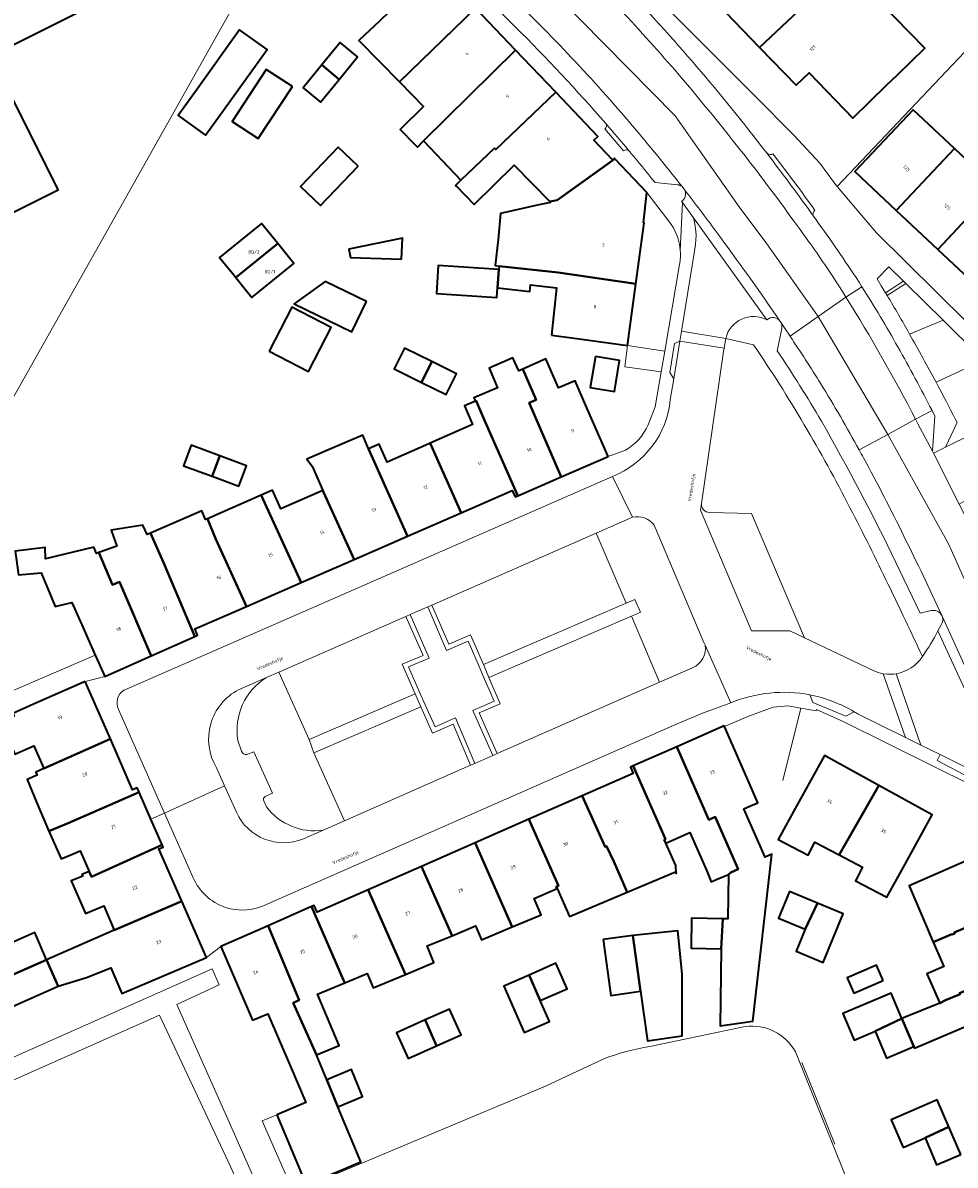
# Model space of a CAD drawing. Header units: metres. Extents: x 197700 to 204338, y 317132 to 325229.
# Tile 358 of 656: x 199654 to 199753, y 320078 to 320200. Entities that reach past the tile are written whole.
import ezdxf
from ezdxf.enums import TextEntityAlignment as Align

# ---------------------------------------------------------------- set-up
doc = ezdxf.new("R2010")
doc.units = ezdxf.units.M
for name, color, linetype, lineweight in [('B-WE-GR-BEPLANTING_CULTUUR_BODEMBEDEKKER-GV', 90, 'Continuous', 18), ('B-WE-GR-BEPLANTING_CULTUUR_HEESTERS-GV', 90, 'Continuous', 18), ('B-WE-GR-BEPLANTING_CULTUUR_VASTE PLANTENVAK-GV', 90, 'Continuous', 18), ('B-WE-IE-TERREINAFSCHEIDING_KUNSTMATIG_HEKWERK-G', 20, 'IE-TERREINAFSCHEIDING-KUNSTMATIG', 18), ('B-WE-IE-TERREINAFSCHEIDING_KUNSTMATIG_MUUR-G', 90, 'IE-TERREINAFSCHEIDING-KUNSTMATIG-DICHT', 18), ('B-WE-OG-BEBOUWING-GV', 7, 'Continuous', 35), ('B-WE-OG-BEBOUWING-T18', 10, 'Continuous', 18), ('B-WE-OG-TERREIN_CULTUURSCHEIDING-GV', 7, 'Continuous', 18), ('B-WE-OG-TERREIN_ERF-GV', 7, 'Continuous', 18), ('B-WE-OG-TOPOGRAFIE-T18', 10, 'Continuous', 18), ('B-WE-VH-VERHARDING_ASFALT-GV', 252, 'Continuous', 18), ('B-WE-VH-VERHARDING_BETONSTRAATSTEEN-GV', 252, 'Continuous', 18), ('B-WE-VH-VERHARDING_OPEN-GV', 252, 'Continuous', 18), ('B-WE-VH-VERHARDING_TEGEL-GV', 252, 'Continuous', 18)]:
    doc.layers.add(name, color=color, linetype=linetype, lineweight=lineweight)
doc.styles.add('NLCS-ISO-M200-T18', font='NLCS-ISO.ttf', dxfattribs={"height": 0.36})
doc.linetypes.add('IE-TERREINAFSCHEIDING-KUNSTMATIG', pattern='A,4,[82,NLCS.SHX,S=0.75,R=90,X=0,Y=0],4,-2', length=10)
doc.linetypes.add('IE-TERREINAFSCHEIDING-KUNSTMATIG-DICHT', pattern='A,8,-1,[82,NLCS.SHX,S=0.75,R=90,X=0,Y=0],-1', length=10)

msp = doc.modelspace()

# ---------------------------------------------------------------- linework, layer by layer
at = {"layer": 'B-WE-GR-BEPLANTING_CULTUUR_BODEMBEDEKKER-GV'}
msp.add_lwpolyline([(199745.846, 320171.019), (199747.759, 320172.251), (199746.2, 320173.79), (199744.954, 320172.498), (199745.401, 320171.76)], close=True, dxfattribs=at)
msp.add_lwpolyline([(199748.41, 320166.618), (199751.981, 320168.082), (199748.014, 320171.999), (199746.026, 320170.718)], dxfattribs=at)
msp.add_lwpolyline([(199746.026, 320170.718, -0.0052225), (199748.41, 320166.618)], format="xyb", dxfattribs=at)
at = {"layer": 'B-WE-GR-BEPLANTING_CULTUUR_HEESTERS-GV'}
for points in [[(199745.846, 320171.019), (199746.026, 320170.718), (199748.014, 320171.999), (199747.759, 320172.251)], [(199703.139, 320129.849), (199704.146, 320127.511), (199701.886, 320126.543), (199704.026, 320121.732), (199704.484, 320121.933), (199702.549, 320126.283), (199704.803, 320127.248), (199703.599, 320130.047), (199703.01, 320131.415), (199701.649, 320134.574), (199699.334, 320133.58), (199697.54, 320137.755), (199697.082, 320137.554), (199699.073, 320132.923), (199701.387, 320133.918), (199702.55, 320131.217)], [(199701.651, 320120.688), (199702.109, 320120.889), (199700.045, 320125.728), (199697.864, 320124.772), (199696.825, 320127.132), (199696.225, 320128.495), (199695.044, 320131.179), (199697.257, 320132.108), (199695.209, 320136.734), (199694.752, 320136.534), (199696.594, 320132.372), (199694.381, 320131.443), (199695.765, 320128.297), (199696.365, 320126.934), (199697.607, 320124.113), (199699.783, 320125.067)]]:
    msp.add_lwpolyline(points, close=True, dxfattribs=at)
for points in [[(199751.229, 320161.495), (199756.288, 320163.822), (199755.962, 320164.15), (199755.63, 320164.48), (199751.981, 320168.082), (199748.41, 320166.618)], [(199756.288, 320163.822), (199751.229, 320161.495)]]:
    msp.add_lwpolyline(points, dxfattribs=at)
for points in [[(199748.41, 320166.618, -0.0065109), (199751.229, 320161.495)], [(199751.229, 320161.495, -0.0051991), (199753.337, 320157.444)]]:
    msp.add_lwpolyline(points, format="xyb", dxfattribs=at)
at = {"layer": 'B-WE-GR-BEPLANTING_CULTUUR_VASTE PLANTENVAK-GV'}
for points in [[(199718.904, 320147.117), (199715.034, 320145.421), (199718.206, 320137.954), (199719.159, 320138.364), (199719.748, 320136.996), (199718.788, 320136.583), (199721.78, 320129.534), (199725.296, 320131.079)], [(199726.627, 320133.487), (199726.504, 320133.762), (199721.195, 320146.264)], [(199685.933, 320113.781), (199688.22, 320114.786), (199684.969, 320122.029), (199684.467, 320123.435), (199681.242, 320130.62), (199679.897, 320130.031)], [(199676.871, 320123.346), (199677.261, 320122.181)], [(199677.825, 320121.848), (199678.576, 320122.117), (199680.554, 320117.708), (199679.769, 320117.36)], [(199679.629, 320116.889), (199679.927, 320116.258)]]:
    msp.add_lwpolyline(points, dxfattribs=at)
for points in [[(199721.195, 320146.264, 0.2938187), (199718.904, 320147.117)], [(199725.296, 320131.079, 0.3462058), (199726.627, 320133.487)], [(199679.897, 320130.031, 0.30577), (199676.871, 320123.346)], [(199677.261, 320122.181, 0.3789273), (199677.825, 320121.848)], [(199679.769, 320117.36, 0.4165663), (199679.629, 320116.889)], [(199679.927, 320116.258, 0.2739351), (199685.933, 320113.781)]]:
    msp.add_lwpolyline(points, format="xyb", dxfattribs=at)
at = {"layer": 'B-WE-IE-TERREINAFSCHEIDING_KUNSTMATIG_HEKWERK-G'}
for points in [[(199677.781, 320204.069), (199663.442, 320178.48), (199649.154, 320153.23), (199643.101, 320143.1), (199631.93, 320122.278), (199623.362, 320107.523), (199618.278, 320105.028), (199604.407, 320102.311)], [(199760.67, 320203.45), (199745.896, 320187.794), (199740.692, 320182.321)], [(199740.434, 320080.347), (199736.925, 320089.034)]]:
    msp.add_lwpolyline(points, dxfattribs=at)
at = {"layer": 'B-WE-IE-TERREINAFSCHEIDING_KUNSTMATIG_MUUR-G'}
for points in [[(199734.903, 320119.064), (199736.815, 320126.763)], [(199671.819, 320097.995), (199647.57, 320087.23)]]:
    msp.add_lwpolyline(points, dxfattribs=at)
at = {"layer": 'B-WE-OG-BEBOUWING-GV'}
for points in [[(199632.228, 320198.775), (199629.637, 320197.482), (199636.648, 320183.409), (199634.161, 320182.17), (199634.027, 320182.439), (199625.077, 320177.979), (199622.622, 320176.77), (199628.448, 320165.077), (199630.875, 320166.344), (199639.825, 320170.804), (199638.933, 320172.594), (199657.729, 320181.96), (199652.823, 320191.805), (199648.348, 320189.575), (199646.118, 320194.05), (199667.599, 320204.754), (199662.93, 320214.124), (199642.834, 320204.11), (199641.318, 320207.15), (199637.337, 320205.166), (199638.872, 320202.085)], [(199741.328, 320205.517), (199737.603, 320209.323), (199737.565, 320209.283), (199728.808, 320200.887), (199732.432, 320197.136), (199741.261, 320205.456)], [(199745.969, 320193.107), (199747.122, 320194.221), (199750.018, 320197.058), (199745.297, 320201.879), (199747.627, 320204.161), (199743.979, 320207.886), (199741.442, 320205.401), (199741.328, 320205.517), (199741.261, 320205.456), (199732.432, 320197.136), (199736.324, 320193.108), (199737.697, 320194.435), (199742.351, 320189.615)], [(199694.081, 320193.472), (199702.169, 320201.33), (199697.964, 320205.74), (199691.971, 320199.961), (199689.76, 320197.876)], [(199702.169, 320201.33), (199694.081, 320193.472), (199696.652, 320190.852), (199694.153, 320188.4), (199695.746, 320186.776), (199695.987, 320186.533), (199696.642, 320187.179), (199706.447, 320196.845)], [(199672.515, 320192.701), (199670.502, 320189.894), (199673.426, 320187.797), (199675.436, 320190.601), (199679.97, 320196.906), (199677.048, 320199.007)], [(199685.816, 320195.29), (199687.648, 320193.732), (199689.614, 320196.136), (199687.753, 320197.659)], [(199710.725, 320192.359), (199706.447, 320196.845), (199696.642, 320187.179), (199700.62, 320182.999), (199704.212, 320186.418), (199704.343, 320186.284)], [(199682.666, 320192.971), (199679.886, 320194.786), (199676.264, 320189.239), (199679.044, 320187.424)], [(199685.816, 320195.29), (199683.803, 320192.83), (199685.664, 320191.306), (199687.648, 320193.732)], [(199700.62, 320182.999), (199700.04, 320182.447), (199700.102, 320182.385), (199702.042, 320180.407), (199706.3, 320184.584), (199710.097, 320180.714), (199710.88, 320180.888), (199717.015, 320185.284), (199716.966, 320185.336), (199716.784, 320185.163), (199714.794, 320187.264), (199715.208, 320187.659), (199710.725, 320192.359), (199704.343, 320186.284), (199704.212, 320186.418)], [(199746.995, 320179.772), (199753.192, 320186.365), (199748.79, 320190.502), (199742.594, 320183.909)], [(199689.667, 320184.486), (199687.541, 320186.52), (199683.545, 320182.343), (199685.671, 320180.31)], [(199746.995, 320179.772), (199751.402, 320175.631), (199757.598, 320182.224), (199753.192, 320186.365)], [(199719.262, 320171.95), (199720.141, 320178.442), (199720.078, 320178.451), (199720.427, 320181.68), (199717.015, 320185.284), (199710.88, 320180.888), (199710.097, 320180.714), (199710.168, 320180.642), (199708.904, 320180.388), (199704.836, 320179.438), (199704.585, 320176.669), (199704.282, 320173.9), (199704.699, 320173.854), (199710.99, 320173.167)], [(199755.808, 320171.49), (199762.005, 320178.083), (199757.598, 320182.224), (199751.402, 320175.631)], [(199676.632, 320172.651), (199681.105, 320176.254), (199679.392, 320178.381), (199674.92, 320174.778), (199676.425, 320172.909)], [(199694.306, 320174.577), (199694.385, 320176.831), (199688.674, 320175.646), (199688.857, 320174.767)], [(199676.632, 320172.651), (199678.346, 320170.525), (199682.818, 320174.128), (199681.105, 320176.254)], [(199704.658, 320173.481), (199698.207, 320173.907), (199698.011, 320170.928), (199704.462, 320170.503), (199704.529, 320171.524)], [(199710.26, 320166.5), (199712.43, 320166.206), (199718.375, 320165.401), (199719.262, 320171.95), (199710.99, 320173.167), (199704.699, 320173.854), (199704.658, 320173.481), (199704.529, 320171.524), (199707.97, 320171.147), (199708.048, 320171.856), (199710.813, 320171.554)], [(199690.55, 320170.091), (199686.159, 320172.216), (199682.872, 320169.817), (199688.986, 320166.859)], [(199680.211, 320164.793), (199684.371, 320162.645), (199686.788, 320167.328), (199682.628, 320169.476)], [(199696.434, 320161.452), (199697.513, 320163.681), (199694.606, 320165.116), (199693.509, 320162.896)], [(199702.165, 320159.473), (199702.246, 320159.509), (199703.21, 320157.255), (199706.679, 320149.391), (199711.295, 320151.405), (199707.876, 320159.283), (199708.637, 320159.621), (199707.221, 320162.892), (199706.777, 320162.698), (199706.165, 320164.096), (199703.638, 320162.989), (199704.525, 320160.891), (199702.01, 320159.827)], [(199714.942, 320164.226), (199714.39, 320160.914), (199716.973, 320160.483), (199717.525, 320163.796)], [(199696.434, 320161.452), (199699.047, 320160.161), (199700.144, 320162.381), (199697.513, 320163.681)], [(199716.29, 320153.585), (199713.9, 320159.063), (199712.774, 320161.645), (199711.016, 320160.875), (199709.664, 320163.962), (199707.221, 320162.892), (199708.637, 320159.621), (199707.876, 320159.283), (199711.295, 320151.405)], [(199697.349, 320154.994), (199700.635, 320147.582), (199706.091, 320149.963), (199706.395, 320149.267), (199706.679, 320149.391), (199703.21, 320157.255), (199702.246, 320159.509), (199702.165, 320159.473), (199700.992, 320158.959), (199701.863, 320156.972)], [(199689.265, 320142.621), (199694.933, 320145.094), (199690.789, 320154.387), (199690.161, 320155.853), (199686.338, 320154.219), (199684.22, 320153.292), (199684.795, 320152.537), (199685.897, 320149.951), (199685.971, 320149.778)], [(199674.943, 320153.639), (199671.891, 320154.765), (199671.089, 320152.59), (199674.133, 320151.467)], [(199700.635, 320147.582), (199697.349, 320154.994), (199697.197, 320154.928), (199692.762, 320152.974), (199691.918, 320154.89), (199690.789, 320154.387), (199694.933, 320145.094)], [(199674.133, 320151.467), (199676.985, 320150.416), (199677.787, 320152.59), (199674.943, 320153.639)], [(199679.355, 320149.448), (199683.594, 320140.147), (199689.265, 320142.621), (199685.971, 320149.778), (199685.897, 320149.951), (199681.446, 320147.99), (199680.57, 320149.978)], [(199673.613, 320146.934), (199674.534, 320144.764), (199677.768, 320137.605), (199683.594, 320140.147), (199679.355, 320149.448)], [(199673.613, 320146.934), (199673.429, 320146.853), (199673.016, 320147.798), (199667.562, 320145.409), (199668.935, 320142.292), (199672.296, 320134.418), (199672.582, 320134.545), (199672.287, 320135.208), (199673.037, 320135.541), (199677.768, 320137.605), (199674.534, 320144.764)], [(199667.621, 320132.341), (199672.296, 320134.418), (199668.935, 320142.292), (199667.562, 320145.409), (199667.205, 320145.253), (199666.758, 320146.273), (199663.36, 320145.718), (199663.98, 320144.021), (199662.064, 320143.343), (199663.499, 320139.914), (199664.243, 320140.236)], [(199661.675, 320132.427), (199662.688, 320130.15), (199667.621, 320132.341), (199664.243, 320140.236), (199663.499, 320139.914), (199662.064, 320143.343), (199661.791, 320143.246), (199661.53, 320143.907), (199656.378, 320142.68), (199656.354, 320143.881), (199653.161, 320143.508), (199653.497, 320140.982), (199655.928, 320141.193), (199657.408, 320137.584), (199659.185, 320138.031), (199660.251, 320135.633)], [(199660.61, 320129.613), (199655.112, 320127.208), (199652.891, 320126.216), (199652.929, 320126.132), (199653.024, 320125.922), (199651.603, 320125.304), (199653.098, 320121.862), (199655.15, 320122.753), (199656.197, 320120.34), (199663.287, 320123.493)], [(199728.68, 320124.816), (199728.654, 320124.876), (199723.629, 320122.67), (199727.043, 320114.9), (199727.689, 320115.187), (199730.159, 320109.636), (199729.358, 320109.285), (199729.12, 320109.067), (199729.054, 320104.346), (199728.519, 320104.353), (199728.357, 320101.156), (199728.244, 320092.941), (199731.709, 320093.43), (199733.736, 320111.227), (199733.03, 320110.913), (199730.74, 320116.06), (199731.453, 320116.374), (199732.241, 320116.703), (199731.065, 320119.382)], [(199663.287, 320123.493), (199656.197, 320120.34), (199655.357, 320119.975), (199655.5, 320119.645), (199654.427, 320119.175), (199655.402, 320116.763), (199656.746, 320113.69), (199658.801, 320114.529), (199666.345, 320117.846), (199666.152, 320118.287), (199665.659, 320118.071)], [(199727.898, 320108.555), (199729.12, 320109.067), (199729.358, 320109.285), (199730.159, 320109.636), (199727.689, 320115.187), (199727.043, 320114.9), (199723.629, 320122.67), (199718.986, 320120.632), (199722.412, 320112.836), (199722.265, 320112.77), (199722.431, 320112.399), (199724.996, 320113.529), (199726.764, 320109.516), (199727.276, 320108.295)], [(199740.894, 320111.158), (199745.143, 320118.535), (199739.334, 320121.737), (199736.441, 320116.488), (199734.408, 320112.798), (199737.606, 320111.133), (199738.318, 320112.5)], [(199718.986, 320120.632), (199718.678, 320120.497), (199718.973, 320119.824), (199713.531, 320117.436), (199715.997, 320112.014), (199716.145, 320112.081), (199716.896, 320110.434), (199718.326, 320107.176), (199723.474, 320109.333), (199723.536, 320109.185), (199723.506, 320110.005), (199722.431, 320112.399), (199722.265, 320112.77), (199722.412, 320112.836)], [(199747.931, 320110.147), (199750.828, 320115.401), (199745.143, 320118.535), (199740.894, 320111.158), (199743.402, 320109.852), (199742.646, 320108.399), (199746.003, 320106.651)], [(199667.611, 320114.952), (199666.345, 320117.846), (199658.801, 320114.529), (199656.746, 320113.69), (199658.037, 320110.739), (199659.305, 320111.251), (199660.073, 320111.585), (199661.024, 320109.396), (199661.284, 320108.804), (199668.802, 320112.229)], [(199713.531, 320117.436), (199707.851, 320114.943), (199711.014, 320107.843), (199710.785, 320107.743), (199710.859, 320107.575), (199712.171, 320104.597), (199718.326, 320107.176), (199716.896, 320110.434), (199716.145, 320112.081), (199715.997, 320112.014)], [(199707.851, 320114.943), (199702.132, 320112.433), (199706.081, 320103.496), (199708.913, 320104.672), (199709.181, 320104.782), (199708.426, 320106.488), (199710.859, 320107.575), (199710.785, 320107.743), (199711.014, 320107.843)], [(199668.802, 320112.229), (199661.284, 320108.804), (199661.024, 320109.396), (199660.257, 320109.061), (199660.34, 320108.869), (199659.122, 320108.393), (199660.628, 320104.925), (199662.147, 320105.543), (199662.589, 320105.723), (199663.685, 320103.132), (199670.888, 320106.224), (199668.459, 320111.777), (199668.913, 320111.976)], [(199699.686, 320102.545), (199702.18, 320103.59), (199702.8, 320102.111), (199706.081, 320103.496), (199702.132, 320112.433), (199696.415, 320109.924)], [(199760.48, 320105.967), (199757.857, 320111.994), (199752.355, 320109.6), (199748.371, 320107.866), (199750.929, 320101.863), (199752.912, 320102.708), (199752.931, 320102.664), (199753.215, 320102.787), (199753.175, 320102.879)], [(199694.708, 320098.425), (199697.752, 320099.7), (199697.017, 320101.454), (199699.686, 320102.545), (199696.415, 320109.924), (199690.733, 320107.43)], [(199690.733, 320107.43), (199685.316, 320105.053), (199685.002, 320105.769), (199684.703, 320105.638), (199688.13, 320097.808), (199688.257, 320097.524), (199690.621, 320098.515), (199691.264, 320096.982), (199694.708, 320098.425)], [(199737.305, 320103.225), (199738.609, 320105.997), (199735.614, 320107.236), (199734.444, 320104.408)], [(199657.736, 320097.169), (199660.746, 320098.075), (199663.335, 320099.126), (199664.489, 320096.399), (199673.515, 320100.22), (199670.888, 320106.224), (199663.685, 320103.132), (199656.497, 320099.983)], [(199737.305, 320103.225), (199736.34, 320100.893), (199739.214, 320099.703), (199741.349, 320104.864), (199738.609, 320105.997)], [(199760.48, 320105.967), (199753.175, 320102.879), (199753.215, 320102.787), (199752.931, 320102.664), (199752.912, 320102.708), (199750.929, 320101.863), (199752.041, 320099.252), (199750.915, 320098.772), (199750.25, 320098.488), (199751.618, 320095.369), (199752.24, 320095.662), (199753.788, 320096.321), (199753.74, 320096.437), (199763.435, 320100.472), (199763.305, 320100.771), (199762.83, 320100.565)], [(199684.703, 320105.638), (199680.088, 320103.612), (199683.395, 320095.668), (199682.751, 320095.391), (199685.227, 320089.851), (199687.639, 320090.862), (199685.357, 320096.309), (199688.257, 320097.524), (199688.13, 320097.808)], [(199681.018, 320083.464), (199684.141, 320076.012), (199684.508, 320076.166), (199689.956, 320078.449), (199687.504, 320084.302), (199686.335, 320087.179), (199685.227, 320089.851), (199682.751, 320095.391), (199683.395, 320095.668), (199680.088, 320103.612), (199675.047, 320101.399), (199678.434, 320093.534), (199680.045, 320094.227), (199682.463, 320088.611), (199684.119, 320084.764)], [(199728.357, 320101.156), (199728.519, 320104.353), (199725.187, 320104.399), (199725.143, 320101.2)], [(199651.367, 320097.728), (199656.497, 320099.983), (199655.226, 320102.871), (199650.096, 320100.615)], [(199715.76, 320102.132), (199716.587, 320096.189), (199719.755, 320096.63), (199718.929, 320102.573)], [(199718.929, 320102.573), (199719.755, 320096.63), (199720.487, 320091.361), (199724.182, 320091.874), (199724.182, 320098.474), (199723.72, 320103.052)], [(199656.497, 320099.983), (199651.367, 320097.728), (199652.607, 320094.911), (199657.736, 320097.169)], [(199756.128, 320090.723), (199756.22, 320090.765), (199758.056, 320091.555), (199758.12, 320091.407), (199765.919, 320094.763), (199763.435, 320100.472), (199753.74, 320096.437), (199753.788, 320096.321), (199752.24, 320095.662), (199751.618, 320095.369), (199747.592, 320093.717), (199748.848, 320090.751), (199748.924, 320090.571), (199755.115, 320093.206), (199756.828, 320093.935), (199757.724, 320091.831), (199755.974, 320091.085)], [(199709.073, 320095.625), (199711.931, 320096.878), (199710.735, 320099.607), (199707.888, 320098.358)], [(199745.614, 320097.757), (199744.904, 320099.403), (199741.773, 320098.053), (199742.483, 320096.406)], [(199707.888, 320098.358), (199705.19, 320097.175), (199707.359, 320092.227), (199710.046, 320093.405), (199709.073, 320095.625)], [(199747.592, 320093.717), (199746.438, 320096.441), (199741.309, 320094.268), (199742.515, 320091.421), (199744.736, 320092.361)], [(199698.034, 320090.809), (199696.823, 320093.572), (199693.768, 320092.207), (199694.999, 320089.453)], [(199698.034, 320090.809), (199700.64, 320091.973), (199699.409, 320094.727), (199696.823, 320093.572)], [(199744.736, 320092.361), (199745.94, 320089.518), (199748.848, 320090.751), (199747.592, 320093.717)], [(199687.504, 320084.302), (199690.156, 320085.414), (199688.956, 320088.277), (199686.335, 320087.179)], [(199747.717, 320080.003), (199750.056, 320081.011), (199752.6, 320082.177), (199751.349, 320085.05), (199746.452, 320082.94)], [(199753.87, 320079.259), (199752.6, 320082.177), (199750.056, 320081.011), (199751.29, 320078.147)]]:
    msp.add_lwpolyline(points, close=True, dxfattribs=at)
at = {"layer": 'B-WE-OG-TERREIN_CULTUURSCHEIDING-GV'}
for points in [[(199731.783, 320165.483), (199728.824, 320166.154), (199728.656, 320165.103), (199728.63, 320164.943), (199728.605, 320164.773), (199726.25, 320148.574)], [(199727.105, 320147.617), (199731.561, 320147.496), (199737.225, 320134.25), (199744.525, 320130.793)], [(199745.605, 320130.446), (199745.613, 320130.444), (199746.033, 320130.397)]]:
    msp.add_lwpolyline(points, dxfattribs=at)
for points in [[(199742.061, 320148.11, 0.0316835), (199731.783, 320165.483)], [(199726.25, 320148.574, 0.4316923), (199727.105, 320147.617)], [(199746.132, 320139.943, 0.0096545), (199742.061, 320148.11)], [(199749.776, 320132.28, 0.004479), (199746.132, 320139.943)], [(199746.972, 320130.439, 0.2142395), (199749.776, 320132.28)], [(199744.525, 320130.793, 0.0749933), (199745.605, 320130.446)], [(199746.033, 320130.397, 0.0576313), (199746.972, 320130.439)]]:
    msp.add_lwpolyline(points, format="xyb", dxfattribs=at)
for points in [[(199703.01, 320131.415), (199718.206, 320137.954), (199715.034, 320145.421), (199697.54, 320137.755), (199699.334, 320133.58), (199701.649, 320134.574)], [(199718.206, 320137.954), (199703.01, 320131.415), (199703.599, 320130.047), (199718.788, 320136.583), (199719.748, 320136.996), (199719.159, 320138.364)], [(199694.752, 320136.534), (199681.242, 320130.62), (199684.467, 320123.435), (199695.765, 320128.297), (199694.381, 320131.443), (199696.594, 320132.372)], [(199704.484, 320121.933), (199721.78, 320129.534), (199718.788, 320136.583), (199703.599, 320130.047), (199704.803, 320127.248), (199702.549, 320126.283)], [(199684.467, 320123.435), (199684.969, 320122.029), (199696.365, 320126.934), (199695.765, 320128.297)], [(199684.969, 320122.029), (199688.22, 320114.786), (199701.651, 320120.688), (199699.783, 320125.067), (199697.607, 320124.113), (199696.365, 320126.934)]]:
    msp.add_lwpolyline(points, close=True, dxfattribs=at)
at = {"layer": 'B-WE-OG-TERREIN_ERF-GV'}
for points in [[(199636.648, 320183.409), (199629.637, 320197.482), (199632.228, 320198.775), (199638.872, 320202.085), (199637.337, 320205.166), (199641.318, 320207.15), (199642.834, 320204.11), (199662.93, 320214.124), (199667.599, 320204.754), (199646.118, 320194.05), (199648.348, 320189.575), (199652.823, 320191.805), (199657.729, 320181.96), (199638.933, 320172.594), (199639.825, 320170.804), (199630.875, 320166.344), (199628.448, 320165.077), (199622.622, 320176.77), (199625.077, 320177.979), (199634.027, 320182.439), (199634.161, 320182.17)], [(199672.515, 320192.701), (199677.048, 320199.007), (199679.97, 320196.906), (199675.436, 320190.601), (199673.426, 320187.797), (199670.502, 320189.894)], [(199687.648, 320193.732), (199685.664, 320191.306), (199683.803, 320192.83), (199685.816, 320195.29), (199687.753, 320197.659), (199689.614, 320196.136)], [(199682.666, 320192.971), (199679.044, 320187.424), (199676.264, 320189.239), (199679.886, 320194.786)], [(199689.667, 320184.486), (199685.671, 320180.31), (199683.545, 320182.343), (199687.541, 320186.52)], [(199681.105, 320176.254), (199682.818, 320174.128), (199678.346, 320170.525), (199676.632, 320172.651), (199676.425, 320172.909), (199674.92, 320174.778), (199679.392, 320178.381)], [(199694.306, 320174.577), (199688.857, 320174.767), (199688.674, 320175.646), (199694.385, 320176.831)], [(199690.55, 320170.091), (199688.986, 320166.859), (199682.872, 320169.817), (199686.159, 320172.216)], [(199686.788, 320167.328), (199684.371, 320162.645), (199680.211, 320164.793), (199682.628, 320169.476)], [(199697.513, 320163.681), (199700.144, 320162.381), (199699.047, 320160.161), (199696.434, 320161.452), (199693.509, 320162.896), (199694.606, 320165.116)], [(199714.942, 320164.226), (199717.525, 320163.796), (199716.973, 320160.483), (199714.39, 320160.914)], [(199674.133, 320151.467), (199671.089, 320152.59), (199671.891, 320154.765), (199674.943, 320153.639), (199677.787, 320152.59), (199676.985, 320150.416)], [(199745.143, 320118.535), (199750.828, 320115.401), (199747.931, 320110.147), (199746.003, 320106.651), (199742.646, 320108.399), (199743.402, 320109.852), (199740.894, 320111.158), (199738.318, 320112.5), (199737.606, 320111.133), (199734.408, 320112.798), (199736.441, 320116.488), (199739.334, 320121.737)], [(199738.609, 320105.997), (199741.349, 320104.864), (199739.214, 320099.703), (199736.34, 320100.893), (199737.305, 320103.225), (199734.444, 320104.408), (199735.614, 320107.236)], [(199719.755, 320096.63), (199716.587, 320096.189), (199715.76, 320102.132), (199718.929, 320102.573), (199723.72, 320103.052), (199724.182, 320098.474), (199724.182, 320091.874), (199720.487, 320091.361)], [(199709.073, 320095.625), (199710.046, 320093.405), (199707.359, 320092.227), (199705.19, 320097.175), (199707.888, 320098.358), (199710.735, 320099.607), (199711.931, 320096.878)], [(199745.614, 320097.757), (199742.483, 320096.406), (199741.773, 320098.053), (199744.904, 320099.403)], [(199696.823, 320093.572), (199699.409, 320094.727), (199700.64, 320091.973), (199698.034, 320090.809), (199694.999, 320089.453), (199693.768, 320092.207)], [(199752.6, 320082.177), (199753.87, 320079.259), (199751.29, 320078.147), (199750.056, 320081.011), (199747.717, 320080.003), (199746.452, 320082.94), (199751.349, 320085.05)]]:
    msp.add_lwpolyline(points, close=True, dxfattribs=at)
for points in [[(199745.297, 320201.879), (199750.018, 320197.058), (199747.122, 320194.221), (199745.969, 320193.107), (199742.351, 320189.615), (199737.697, 320194.435), (199736.324, 320193.108), (199732.432, 320197.136), (199728.808, 320200.887)], [(199722.907, 320200.993), (199731.805, 320192.081), (199736.133, 320187.743), (199738.853, 320184.823), (199740.632, 320182.391), (199740.692, 320182.321), (199744.893, 320177.4), (199757.698, 320164.727)], [(199712.43, 320166.206), (199710.26, 320166.5), (199710.813, 320171.554), (199708.048, 320171.856), (199707.97, 320171.147), (199704.529, 320171.524), (199704.462, 320170.503), (199698.011, 320170.928), (199698.207, 320173.907), (199704.658, 320173.481), (199704.699, 320173.854), (199704.282, 320173.9), (199704.585, 320176.669), (199704.836, 320179.438), (199708.904, 320180.388), (199710.168, 320180.642), (199710.097, 320180.714), (199706.3, 320184.584), (199702.042, 320180.407), (199700.102, 320182.385), (199700.04, 320182.447), (199700.62, 320182.999), (199696.642, 320187.179), (199695.987, 320186.533), (199695.746, 320186.776), (199694.153, 320188.4), (199696.652, 320190.852), (199694.081, 320193.472), (199689.76, 320197.876), (199691.971, 320199.961)], [(199755.808, 320171.49), (199751.402, 320175.631), (199746.995, 320179.772), (199742.594, 320183.909), (199748.79, 320190.502), (199753.192, 320186.365), (199757.598, 320182.224)], [(199720.427, 320181.68), (199720.078, 320178.451), (199720.141, 320178.442), (199719.262, 320171.95), (199718.375, 320165.401), (199722.333, 320164.782), (199723.918, 320174.033)], [(199722.777, 320178.63), (199720.427, 320181.68)], [(199720.562, 320156.932), (199721.319, 320158.864), (199721.961, 320162.609), (199718.066, 320163.125), (199718.375, 320165.401), (199712.43, 320166.206)], [(199653.161, 320143.508), (199656.354, 320143.881), (199656.378, 320142.68), (199661.53, 320143.907), (199661.791, 320143.246), (199662.064, 320143.343), (199663.98, 320144.021), (199663.36, 320145.718), (199666.758, 320146.273), (199667.205, 320145.253), (199667.562, 320145.409), (199673.016, 320147.798), (199673.429, 320146.853), (199673.613, 320146.934), (199679.355, 320149.448), (199680.57, 320149.978), (199681.446, 320147.99), (199685.897, 320149.951), (199684.795, 320152.537), (199684.22, 320153.292), (199686.338, 320154.219), (199690.161, 320155.853), (199690.789, 320154.387), (199691.918, 320154.89), (199692.762, 320152.974), (199697.197, 320154.928), (199697.349, 320154.994), (199701.863, 320156.972), (199700.992, 320158.959), (199702.165, 320159.473), (199702.01, 320159.827), (199704.525, 320160.891), (199703.638, 320162.989), (199706.165, 320164.096), (199706.777, 320162.698), (199707.221, 320162.892), (199709.664, 320163.962), (199711.016, 320160.875), (199712.774, 320161.645), (199713.9, 320159.063), (199716.29, 320153.585), (199718.143, 320154.259)], [(199634.307, 320120.617), (199661.675, 320132.427), (199660.251, 320135.633), (199659.185, 320138.031), (199657.408, 320137.584), (199655.928, 320141.193), (199653.497, 320140.982)], [(199754.717, 320118.718), (199751.073, 320120.52), (199741.394, 320125.306), (199738.501, 320126.634), (199738.458, 320126.483), (199736.815, 320126.763), (199735.458, 320127.016), (199733.888, 320126.867), (199731.188, 320125.871), (199728.68, 320124.816), (199731.065, 320119.382), (199732.241, 320116.703), (199731.453, 320116.374), (199730.74, 320116.06), (199733.03, 320110.913), (199733.736, 320111.227), (199731.709, 320093.43), (199728.244, 320092.941), (199728.357, 320101.156), (199725.143, 320101.2), (199725.187, 320104.399), (199728.519, 320104.353), (199729.054, 320104.346), (199729.12, 320109.067), (199727.898, 320108.555), (199727.276, 320108.295), (199726.764, 320109.516), (199724.996, 320113.529), (199722.431, 320112.399), (199723.506, 320110.005), (199723.536, 320109.185), (199723.474, 320109.333), (199718.326, 320107.176), (199712.171, 320104.597), (199710.859, 320107.575), (199708.426, 320106.488), (199709.181, 320104.782), (199708.913, 320104.672), (199706.081, 320103.496), (199702.8, 320102.111), (199702.18, 320103.59), (199699.686, 320102.545)], [(199650.096, 320100.615), (199655.226, 320102.871), (199656.497, 320099.983), (199663.685, 320103.132), (199662.589, 320105.723), (199662.147, 320105.543), (199660.628, 320104.925), (199659.122, 320108.393), (199660.34, 320108.869), (199660.257, 320109.061), (199661.024, 320109.396), (199660.073, 320111.585), (199659.305, 320111.251), (199658.037, 320110.739), (199656.746, 320113.69), (199655.402, 320116.763), (199654.427, 320119.175), (199655.5, 320119.645), (199655.357, 320119.975), (199656.197, 320120.34), (199655.15, 320122.753), (199653.098, 320121.862)], [(199755.115, 320093.206), (199748.924, 320090.571), (199748.848, 320090.751), (199745.94, 320089.518), (199744.736, 320092.361), (199742.515, 320091.421), (199741.309, 320094.268), (199746.438, 320096.441), (199747.592, 320093.717), (199751.618, 320095.369), (199750.25, 320098.488), (199750.915, 320098.772), (199752.041, 320099.252), (199750.929, 320101.863), (199748.371, 320107.866), (199752.355, 320109.6), (199757.857, 320111.994)], [(199676.067, 320077.963), (199668.532, 320094.094), (199647.782, 320084.887), (199643.366, 320082.928), (199643.243, 320083.184), (199642.512, 320082.906), (199639.053, 320090.991), (199633.408, 320103.97)], [(199699.686, 320102.545), (199697.017, 320101.454), (199697.752, 320099.7), (199694.708, 320098.425), (199691.264, 320096.982), (199690.621, 320098.515), (199688.257, 320097.524), (199685.357, 320096.309), (199687.639, 320090.862), (199685.227, 320089.851), (199686.335, 320087.179), (199688.956, 320088.277), (199690.156, 320085.414), (199687.504, 320084.302), (199689.956, 320078.449), (199684.508, 320076.166), (199684.577, 320076.008), (199709.636, 320086.537), (199715.765, 320089.409)], [(199679.468, 320082.815), (199681.018, 320083.464), (199684.119, 320084.764), (199682.463, 320088.611), (199680.045, 320094.227), (199678.434, 320093.534), (199675.047, 320101.399), (199673.515, 320100.22), (199664.489, 320096.399), (199663.335, 320099.126), (199660.746, 320098.075), (199657.736, 320097.169), (199652.607, 320094.911)], [(199647.57, 320087.23), (199671.819, 320097.995), (199674.116, 320099.015), (199674.877, 320097.3), (199670.356, 320095.228), (199676.212, 320082.039), (199679.781, 320074.016)], [(199720.734, 320090.733), (199730.903, 320092.873)], [(199736.25, 320090.171), (199742.374, 320075.013)], [(199682.786, 320075.226), (199679.468, 320082.815)]]:
    msp.add_lwpolyline(points, dxfattribs=at)
for points in [[(199723.984, 320175.494, 0.1455248), (199722.777, 320178.63)], [(199723.918, 320174.033, 0.0628735), (199723.984, 320175.494)], [(199718.143, 320154.259, 0.1587361), (199720.562, 320156.932)], [(199730.903, 320092.873, -0.30748), (199736.25, 320090.171)], [(199715.765, 320089.409, -0.0518346), (199720.734, 320090.733)]]:
    msp.add_lwpolyline(points, format="xyb", dxfattribs=at)
at = {"layer": 'B-WE-VH-VERHARDING_ASFALT-GV'}
for points in [[(199708.755, 320210.112), (199708.677, 320210.185), (199708.605, 320210.257), (199698.424, 320220.426), (199695.802, 320217.925), (199723.457, 320189.853), (199730.262, 320180.163), (199733.199, 320176.21), (199738.686, 320168.494), (199741.631, 320170.556), (199741.253, 320171.159), (199740.875, 320171.757)], [(199734.625, 320167.966), (199734.637, 320167.95), (199734.648, 320167.933), (199735.165, 320167.164), (199735.682, 320166.389), (199738.686, 320168.494), (199733.199, 320176.21), (199730.262, 320180.163), (199723.457, 320189.853), (199695.802, 320217.925), (199693.137, 320215.383), (199709.025, 320199.553)], [(199724.176, 320182.317), (199724.47, 320181.94)], [(199743.041, 320154.275), (199746.078, 320155.932), (199738.686, 320168.494), (199735.682, 320166.389)], [(199744.525, 320130.793), (199737.225, 320134.25), (199735.647, 320134.997), (199731.586, 320135.013), (199726.147, 320147.866), (199726.25, 320148.574), (199728.605, 320164.773), (199728.63, 320164.943), (199728.656, 320165.103), (199723.938, 320165.868), (199723.289, 320161.864), (199722.926, 320159.619)], [(199751.834, 320136.659), (199751.857, 320136.612), (199751.875, 320136.57), (199762.113, 320114.114), (199762.34, 320113.616), (199765.619, 320115.092), (199752.557, 320144.265), (199746.078, 320155.932), (199743.041, 320154.275)], [(199716.779, 320151.461), (199718.904, 320147.117)], [(199721.195, 320146.264), (199726.504, 320133.762), (199726.627, 320133.487), (199729.383, 320127.342)], [(199742.917, 320126.134), (199747.967, 320123.659), (199745.605, 320130.446)]]:
    msp.add_lwpolyline(points, dxfattribs=at)
for points in [[(199723.429, 320194.702, 0.0110638), (199717.201, 320201.579)], [(199709.025, 320199.553, -0.0254494), (199722.015, 320185.035)], [(199730.371, 320186.241, 0.0111026), (199723.429, 320194.702)], [(199736.127, 320178.591, 0.0101528), (199730.371, 320186.241)], [(199722.015, 320185.035, -0.0043643), (199724.176, 320182.317)], [(199724.47, 320181.94, -0.0067421), (199727.764, 320177.586)], [(199727.764, 320177.586, -0.0086674), (199734.625, 320167.966)], [(199740.875, 320171.757, 0.0158696), (199736.127, 320178.591)], [(199735.682, 320166.389, -0.0063997), (199738.955, 320161.318)], [(199738.955, 320161.318, -0.0125806), (199743.041, 320154.275)], [(199722.926, 320159.619, -0.2801089), (199716.779, 320151.461)], [(199743.041, 320154.275, -0.0012699), (199743.494, 320153.44)], [(199743.494, 320153.44, -0.0119064), (199747.801, 320145.094)], [(199718.904, 320147.117, -0.2938187), (199721.195, 320146.264)], [(199747.801, 320145.094, -0.0076185), (199751.834, 320136.659)], [(199745.605, 320130.446, -0.0749933), (199744.525, 320130.793)], [(199729.383, 320127.342, -0.1476618), (199737.802, 320128.191)], [(199737.802, 320128.191, -0.0866422), (199742.512, 320126.386)], [(199742.512, 320126.386, -0.0068827), (199742.917, 320126.134)]]:
    msp.add_lwpolyline(points, format="xyb", dxfattribs=at)
msp.add_lwpolyline([(199765.619, 320115.092), (199768.887, 320116.564), (199765.526, 320124.037), (199761.028, 320134.108), (199753.706, 320148.515), (199750.952, 320153.934), (199750.847, 320154.14), (199749.555, 320156.577), (199749.304, 320157.065), (199749.051, 320157.553), (199748.967, 320157.508), (199746.078, 320155.932), (199752.557, 320144.265)], close=True, dxfattribs=at)
at = {"layer": 'B-WE-VH-VERHARDING_BETONSTRAATSTEEN-GV'}
for points in [[(199709.025, 320199.553), (199693.137, 320215.383), (199691.734, 320214.046)], [(199691.734, 320214.046), (199706.416, 320199.325)], [(199733.155, 320185.938), (199732.679, 320186.553), (199732.202, 320187.166)], [(199721.3, 320182.746), (199723.686, 320182.511)], [(199738.177, 320179.179), (199737.893, 320179.574)], [(199740.875, 320171.757), (199741.253, 320171.159), (199741.631, 320170.556), (199741.632, 320170.555), (199743.34, 320171.65), (199743.03, 320172.136), (199742.715, 320172.625)], [(199735.682, 320166.389), (199735.165, 320167.164), (199734.648, 320167.933)], [(199734.787, 320167.207), (199734.324, 320164.839)], [(199755.171, 320156.031), (199752.219, 320154.564), (199750.952, 320153.934), (199753.706, 320148.515), (199754.695, 320149.053), (199758.16, 320150.939)], [(199676.935, 320128.734), (199679.897, 320130.031), (199681.242, 320130.62), (199694.752, 320136.534), (199695.209, 320136.734), (199697.082, 320137.554), (199697.54, 320137.755), (199715.034, 320145.421), (199718.904, 320147.117), (199716.779, 320151.461), (199664.745, 320128.701)], [(199746.959, 320142.29), (199749.544, 320136.883), (199750.721, 320137.161)], [(199762.113, 320114.114), (199751.875, 320136.57)], [(199751.781, 320135.663), (199751.427, 320135.001), (199760.065, 320116.188), (199760.829, 320114.523)], [(199760.065, 320116.188), (199751.427, 320135.001)], [(199680.064, 320105.938), (199723.418, 320124.99), (199726.368, 320126.246), (199729.383, 320127.342), (199726.627, 320133.487)], [(199725.296, 320131.079), (199721.78, 320129.534), (199704.484, 320121.933), (199704.026, 320121.732), (199702.109, 320120.889), (199701.651, 320120.688), (199688.22, 320114.786), (199685.933, 320113.781), (199683.838, 320112.86)], [(199746.033, 320130.397), (199745.613, 320130.444), (199745.605, 320130.446), (199747.967, 320123.659), (199749.616, 320122.844), (199746.972, 320130.439)], [(199746.972, 320130.439), (199749.616, 320122.844), (199751.674, 320121.826), (199755.354, 320120.006), (199757.659, 320118.138), (199760.065, 320116.188)], [(199742.512, 320126.386), (199741.632, 320125.939), (199738.114, 320127.371), (199737.802, 320128.191)], [(199737.802, 320128.191), (199738.114, 320127.371), (199741.632, 320125.939), (199742.512, 320126.386)], [(199664.164, 320126.63), (199669.045, 320115.603), (199675.443, 320118.509), (199674.581, 320120.432)], [(199672.105, 320108.689), (199669.045, 320115.603), (199667.611, 320114.952), (199668.802, 320112.229), (199668.913, 320111.976), (199668.459, 320111.777), (199670.888, 320106.224), (199673.515, 320100.22), (199675.047, 320101.399), (199680.088, 320103.612), (199684.703, 320105.638), (199685.002, 320105.769), (199685.316, 320105.053), (199690.733, 320107.43), (199696.415, 320109.924), (199702.132, 320112.433), (199707.851, 320114.943), (199713.531, 320117.436), (199718.973, 320119.824), (199718.678, 320120.497), (199718.986, 320120.632), (199723.629, 320122.67), (199728.654, 320124.876), (199728.68, 320124.816), (199731.188, 320125.871), (199733.888, 320126.867), (199735.458, 320127.016), (199736.815, 320126.763), (199738.458, 320126.483), (199738.501, 320126.634), (199741.394, 320125.306), (199751.073, 320120.52), (199754.717, 320118.718)], [(199729.383, 320127.342), (199726.368, 320126.246), (199723.418, 320124.99), (199680.064, 320105.938)], [(199747.967, 320123.659), (199742.917, 320126.134)], [(199760.829, 320114.523), (199760.065, 320116.188), (199757.659, 320118.138), (199757.069, 320117.452), (199754.87, 320119.341), (199751.346, 320121.207), (199751.674, 320121.826), (199749.616, 320122.844), (199747.967, 320123.659)], [(199676.705, 320115.697), (199675.443, 320118.509), (199669.045, 320115.603), (199672.105, 320108.689)]]:
    msp.add_lwpolyline(points, dxfattribs=at)
for points in [[(199732.202, 320187.166, 0.0274093), (199716.853, 320204.848)], [(199717.201, 320201.579, -0.0110638), (199723.429, 320194.702)], [(199722.015, 320185.035, 0.0254494), (199709.025, 320199.553)], [(199706.416, 320199.325, -0.0178951), (199716.055, 320189.027)], [(199723.429, 320194.702, -0.0111026), (199730.371, 320186.241)], [(199716.055, 320189.027, -0.0047961), (199718.594, 320186.053)], [(199718.594, 320186.053, -0.0054174), (199721.3, 320182.746)], [(199730.371, 320186.241, -0.0101528), (199736.127, 320178.591)], [(199724.176, 320182.317, 0.0043643), (199722.015, 320185.035)], [(199737.893, 320179.574, 0.0082161), (199733.155, 320185.938)], [(199723.686, 320182.511, -0.1402686), (199724.176, 320182.317)], [(199742.715, 320172.625, 0.0080606), (199738.177, 320179.179)], [(199736.127, 320178.591, -0.0158696), (199740.875, 320171.757)], [(199734.648, 320167.933, -0.1971279), (199734.787, 320167.207)], [(199738.955, 320161.318, 0.0063997), (199735.682, 320166.389)], [(199734.324, 320164.839, -0.013844), (199739.018, 320157.326)], [(199743.041, 320154.275, 0.0125806), (199738.955, 320161.318)], [(199739.018, 320157.326, -0.0175648), (199746.959, 320142.29)], [(199743.494, 320153.44, 0.0012699), (199743.041, 320154.275)], [(199747.801, 320145.094, 0.0119064), (199743.494, 320153.44)], [(199751.834, 320136.659, 0.0076185), (199747.801, 320145.094)], [(199750.721, 320137.161, -0.3477888), (199751.834, 320136.659)], [(199751.875, 320136.57, -0.2454503), (199751.781, 320135.663)], [(199751.427, 320135.001, -0.0396622), (199749.776, 320132.28)], [(199726.627, 320133.487, -0.3462058), (199725.296, 320131.079)], [(199749.776, 320132.28, -0.2142395), (199746.972, 320130.439)], [(199746.972, 320130.439, -0.0576313), (199746.033, 320130.397)], [(199664.745, 320128.701, 0.3944701), (199664.164, 320126.63)], [(199674.581, 320120.432, -0.4300087), (199676.935, 320128.734)], [(199737.802, 320128.191, 0.1476618), (199729.383, 320127.342)], [(199742.512, 320126.386, 0.0866422), (199737.802, 320128.191)], [(199742.917, 320126.134, 0.0068827), (199742.512, 320126.386)], [(199683.838, 320112.86, -0.403614), (199676.705, 320115.697)], [(199672.105, 320108.689, 0.4341305), (199680.064, 320105.938)], [(199680.064, 320105.938, -0.4341305), (199672.105, 320108.689)]]:
    msp.add_lwpolyline(points, format="xyb", dxfattribs=at)
for points in [[(199728.824, 320166.154), (199724.108, 320166.918), (199723.938, 320165.868), (199728.656, 320165.103)], [(199723.364, 320165.621), (199722.863, 320162.53), (199723.289, 320161.864), (199723.938, 320165.868)], [(199704.026, 320121.732), (199701.886, 320126.543), (199704.146, 320127.511), (199703.139, 320129.849), (199702.55, 320131.217), (199701.387, 320133.918), (199699.073, 320132.923), (199697.082, 320137.554), (199695.209, 320136.734), (199697.257, 320132.108), (199695.044, 320131.179), (199696.225, 320128.495), (199696.825, 320127.132), (199697.864, 320124.772), (199700.045, 320125.728), (199702.109, 320120.889)]]:
    msp.add_lwpolyline(points, close=True, dxfattribs=at)
at = {"layer": 'B-WE-VH-VERHARDING_OPEN-GV'}
for points in [[(199716.055, 320189.027, -0.3604347), (199715.965, 320188.453)], [(199718.594, 320186.053, 0.0047961), (199716.055, 320189.027)], [(199717.926, 320186.115, -0.3449332), (199718.529, 320186.113)], [(199733.155, 320185.938, -0.0082161), (199737.893, 320179.574)], [(199733.843, 320185.808, -0.3273139), (199733.262, 320185.838)], [(199738.324, 320179.779, 0.0121123), (199733.843, 320185.808)], [(199724.47, 320181.94, -0.3580436), (199724.128, 320180.729)], [(199727.764, 320177.586, 0.0067421), (199724.47, 320181.94)], [(199738.177, 320179.179, -0.4020353), (199738.324, 320179.779)], [(199734.625, 320167.966, 0.0086674), (199727.764, 320177.586)], [(199747.155, 320165.251, 0.0140905), (199743.34, 320171.65)], [(199749.051, 320157.553, 0.0197448), (199741.632, 320170.555)], [(199741.632, 320170.555, -0.0197448), (199749.051, 320157.553)], [(199733.213, 320168.138, -0.439134), (199734.625, 320167.966)], [(199750.799, 320158.483, 0.011525), (199747.155, 320165.251)], [(199727.105, 320147.617, -0.4316923), (199726.25, 320148.574)], [(199676.871, 320123.346, -0.30577), (199679.897, 320130.031)], [(199676.935, 320128.734, 0.4300087), (199674.581, 320120.432)], [(199677.825, 320121.848, -0.3789273), (199677.261, 320122.181)], [(199679.629, 320116.889, -0.4165663), (199679.769, 320117.36)], [(199676.705, 320115.697, 0.403614), (199683.838, 320112.86)], [(199685.933, 320113.781, -0.2739351), (199679.927, 320116.258)], [(199736.25, 320090.171, 0.30748), (199730.903, 320092.873)], [(199720.734, 320090.733, 0.0518346), (199715.765, 320089.409)]]:
    msp.add_lwpolyline(points, format="xyb", dxfattribs=at)
for points in [[(199715.965, 320188.453), (199717.926, 320186.115)], [(199718.529, 320186.113), (199718.594, 320186.053)], [(199733.262, 320185.838), (199733.155, 320185.938)], [(199724.128, 320180.729), (199724.211, 320180.614), (199725.387, 320178.983), (199733.213, 320168.138)], [(199737.893, 320179.574), (199738.177, 320179.179)], [(199743.34, 320171.65), (199741.632, 320170.555)], [(199741.631, 320170.556), (199738.686, 320168.494), (199746.078, 320155.932), (199748.967, 320157.508), (199749.051, 320157.553)], [(199741.632, 320170.555), (199741.631, 320170.556)], [(199749.051, 320157.553), (199750.799, 320158.483)], [(199726.25, 320148.574), (199726.147, 320147.866), (199731.586, 320135.013), (199735.647, 320134.997), (199737.225, 320134.25), (199731.561, 320147.496), (199727.105, 320147.617)], [(199679.897, 320130.031), (199676.935, 320128.734)], [(199677.261, 320122.181), (199676.871, 320123.346)], [(199679.769, 320117.36), (199680.554, 320117.708), (199678.576, 320122.117), (199677.825, 320121.848)], [(199674.581, 320120.432), (199675.443, 320118.509), (199676.705, 320115.697)], [(199679.927, 320116.258), (199679.629, 320116.889)], [(199683.838, 320112.86), (199685.933, 320113.781)], [(199730.903, 320092.873), (199720.734, 320090.733)], [(199742.374, 320075.013), (199736.25, 320090.171)], [(199715.765, 320089.409), (199709.636, 320086.537), (199684.577, 320076.008), (199684.508, 320076.166), (199684.141, 320076.012), (199681.018, 320083.464), (199679.468, 320082.815), (199682.786, 320075.226)]]:
    msp.add_lwpolyline(points, dxfattribs=at)
for points in [[(199721.961, 320162.609), (199722.333, 320164.782), (199718.375, 320165.401), (199718.066, 320163.125)], [(199749.051, 320157.553), (199749.304, 320157.065), (199749.555, 320156.577), (199750.847, 320154.14), (199751.101, 320157.886), (199750.799, 320158.483)]]:
    msp.add_lwpolyline(points, close=True, dxfattribs=at)
at = {"layer": 'B-WE-VH-VERHARDING_TEGEL-GV'}
for points in [[(199760.57, 320159.199), (199760.685, 320159.067), (199760.801, 320158.932), (199762.786, 320158.912), (199760.533, 320161.658), (199759.085, 320163.225), (199757.778, 320164.641), (199757.698, 320164.727), (199744.893, 320177.4), (199740.692, 320182.321), (199740.632, 320182.391), (199738.853, 320184.823), (199736.133, 320187.743), (199731.805, 320192.081), (199722.907, 320200.993), (199710.192, 320213.652), (199710.192, 320213.656), (199707.933, 320215.459)], [(199706.416, 320199.325), (199691.734, 320214.046), (199690.864, 320213.185), (199693.727, 320210.183), (199697.964, 320205.74), (199702.169, 320201.33), (199706.447, 320196.845), (199710.725, 320192.359), (199715.208, 320187.659), (199714.794, 320187.264), (199716.784, 320185.163), (199716.966, 320185.336), (199717.015, 320185.284), (199720.427, 320181.68), (199722.777, 320178.63)], [(199717.926, 320186.115), (199715.965, 320188.453)], [(199718.594, 320186.053), (199718.529, 320186.113)], [(199732.202, 320187.166), (199732.679, 320186.553), (199733.155, 320185.938), (199733.262, 320185.838)], [(199723.686, 320182.511), (199721.3, 320182.746)], [(199724.47, 320181.94), (199724.176, 320182.317)], [(199723.984, 320175.494), (199724.211, 320180.614), (199724.128, 320180.729)], [(199725.387, 320178.983), (199724.211, 320180.614), (199723.984, 320175.494)], [(199733.213, 320168.138), (199725.387, 320178.983)], [(199722.926, 320159.619), (199723.289, 320161.864), (199722.863, 320162.53), (199723.364, 320165.621), (199723.938, 320165.868), (199724.108, 320166.918), (199725.454, 320175.223)], [(199725.454, 320175.223), (199724.108, 320166.918), (199728.824, 320166.154)], [(199723.918, 320174.033), (199722.333, 320164.782)], [(199742.715, 320172.625), (199743.03, 320172.136), (199743.34, 320171.65)], [(199746.026, 320170.718), (199745.846, 320171.019), (199745.401, 320171.76), (199744.954, 320172.498), (199746.2, 320173.79), (199747.759, 320172.251), (199748.014, 320171.999), (199751.981, 320168.082), (199755.63, 320164.48), (199755.962, 320164.15), (199756.288, 320163.822)], [(199734.648, 320167.933), (199734.637, 320167.95), (199734.625, 320167.966)], [(199734.324, 320164.839), (199734.787, 320167.207)], [(199728.824, 320166.154), (199731.783, 320165.483)], [(199722.333, 320164.782), (199721.961, 320162.609), (199721.319, 320158.864), (199720.562, 320156.932)], [(199750.799, 320158.483), (199751.101, 320157.886), (199750.847, 320154.14), (199750.952, 320153.934), (199752.219, 320154.564), (199753.466, 320157.19), (199753.337, 320157.444)], [(199753.466, 320157.19), (199752.219, 320154.564), (199755.171, 320156.031)], [(199718.143, 320154.259), (199716.29, 320153.585), (199711.295, 320151.405), (199706.679, 320149.391), (199706.395, 320149.267), (199706.091, 320149.963), (199700.635, 320147.582), (199694.933, 320145.094), (199689.265, 320142.621), (199683.594, 320140.147), (199677.768, 320137.605), (199673.037, 320135.541), (199672.287, 320135.208), (199672.582, 320134.545), (199672.296, 320134.418), (199667.621, 320132.341), (199662.688, 320130.15), (199660.61, 320129.613), (199663.287, 320123.493), (199665.659, 320118.071), (199666.152, 320118.287), (199666.345, 320117.846), (199667.611, 320114.952), (199669.045, 320115.603), (199664.164, 320126.63)], [(199664.745, 320128.701), (199716.779, 320151.461)], [(199750.721, 320137.161), (199749.544, 320136.883), (199746.959, 320142.29)], [(199751.875, 320136.57), (199751.857, 320136.612), (199751.834, 320136.659)], [(199751.427, 320135.001), (199751.781, 320135.663)]]:
    msp.add_lwpolyline(points, dxfattribs=at)
for points in [[(199716.853, 320204.848, -0.0274093), (199732.202, 320187.166)], [(199716.055, 320189.027, 0.0178951), (199706.416, 320199.325)], [(199715.965, 320188.453, 0.3604347), (199716.055, 320189.027)], [(199718.529, 320186.113, 0.3449332), (199717.926, 320186.115)], [(199721.3, 320182.746, 0.0054174), (199718.594, 320186.053)], [(199733.262, 320185.838, 0.3273139), (199733.843, 320185.808)], [(199733.843, 320185.808, -0.0121123), (199738.324, 320179.779)], [(199724.176, 320182.317, 0.1402686), (199723.686, 320182.511)], [(199724.128, 320180.729, 0.3580436), (199724.47, 320181.94)], [(199725.387, 320178.983, -0.1300311), (199725.454, 320175.223)], [(199725.454, 320175.223, 0.1300311), (199725.387, 320178.983)], [(199738.324, 320179.779, 0.4020353), (199738.177, 320179.179)], [(199738.177, 320179.179, -0.0080606), (199742.715, 320172.625)], [(199722.777, 320178.63, -0.1455248), (199723.984, 320175.494)], [(199723.984, 320175.494, -0.0628735), (199723.918, 320174.033)], [(199743.34, 320171.65, -0.0140905), (199747.155, 320165.251)], [(199748.41, 320166.618, 0.0052225), (199746.026, 320170.718)], [(199733.213, 320168.138, 0.4841826), (199728.824, 320166.154)], [(199728.824, 320166.154, -0.4841826), (199733.213, 320168.138)], [(199734.625, 320167.966, 0.439134), (199733.213, 320168.138)], [(199734.787, 320167.207, 0.1971279), (199734.648, 320167.933)], [(199751.229, 320161.495, 0.0065109), (199748.41, 320166.618)], [(199731.783, 320165.483, -0.0316835), (199742.061, 320148.11)], [(199739.018, 320157.326, 0.013844), (199734.324, 320164.839)], [(199747.155, 320165.251, -0.011525), (199750.799, 320158.483)], [(199753.337, 320157.444, 0.0051991), (199751.229, 320161.495)], [(199716.779, 320151.461, 0.2801089), (199722.926, 320159.619)], [(199720.562, 320156.932, -0.1587361), (199718.143, 320154.259)], [(199746.959, 320142.29, 0.0175648), (199739.018, 320157.326)], [(199742.061, 320148.11, -0.0096545), (199746.132, 320139.943)], [(199746.132, 320139.943, -0.004479), (199749.776, 320132.28)], [(199751.834, 320136.659, 0.3477888), (199750.721, 320137.161)], [(199751.781, 320135.663, 0.2454503), (199751.875, 320136.57)], [(199749.776, 320132.28, 0.0396622), (199751.427, 320135.001)], [(199664.164, 320126.63, -0.3944701), (199664.745, 320128.701)]]:
    msp.add_lwpolyline(points, format="xyb", dxfattribs=at)
for points in [[(199662.688, 320130.15), (199661.675, 320132.427), (199634.307, 320120.617), (199634.701, 320120.513), (199635.131, 320120.541), (199635.865, 320118.813), (199641.378, 320121.195), (199646.494, 320123.484), (199646.539, 320123.378), (199652.929, 320126.132), (199652.891, 320126.216), (199655.112, 320127.208), (199660.61, 320129.613)], [(199751.674, 320121.826), (199751.346, 320121.207), (199754.87, 320119.341), (199757.069, 320117.452), (199757.659, 320118.138), (199755.354, 320120.006)], [(199678.122, 320073.299), (199679.781, 320074.016), (199676.212, 320082.039), (199670.356, 320095.228), (199674.877, 320097.3), (199674.116, 320099.015), (199671.819, 320097.995), (199647.57, 320087.23), (199646.938, 320086.891), (199647.782, 320084.887), (199668.532, 320094.094), (199676.067, 320077.963)]]:
    msp.add_lwpolyline(points, close=True, dxfattribs=at)

# ---------------------------------------------------------------- texts
at = {"layer": 'B-WE-OG-BEBOUWING-T18', "style": 'NLCS-ISO-M200-T18'}
for s, rotation, p in [('121', 44, (199738.082, 320197.045)), ('4', 43.6, (199701.282, 320196.465)), ('5', 43.6, (199705.599, 320191.938)), ('6', 43.6, (199709.917, 320187.411)), ('123', 316.8, (199748.065, 320184.256)), ('125', 316.8, (199752.42, 320180.163)), ('7', 352.3, (199715.782, 320176.059)), ('8', 352.3, (199714.899, 320169.538)), ('9', 23.5, (199712.531, 320156.309)), ('10', 23.5, (199707.906, 320154.29)), ('11', 23.5, (199702.638, 320152.82)), ('12', 23.5, (199696.865, 320150.301)), ('13', 23.5, (199691.356, 320147.898)), ('14', 23.5, (199685.847, 320145.494)), ('15', 23.5, (199680.338, 320143.091)), ('16', 23.5, (199674.829, 320140.687)), ('17', 23.9, (199669.12, 320137.384)), ('18', 23.9, (199664.173, 320135.186)), ('19', 23.6, (199657.928, 320125.762)), ('20', 23.6, (199660.569, 320119.727)), ('33', 23.7, (199727.369, 320119.943)), ('32', 23.7, (199722.382, 320117.754)), ('34', 331.2, (199739.896, 320116.86)), ('21', 23.6, (199663.589, 320114.166)), ('31', 23.6, (199717.112, 320114.639)), ('35', 331.2, (199745.643, 320113.692)), ('30', 23.7, (199711.769, 320112.294)), ('29', 23.7, (199706.182, 320109.842)), ('22', 23.6, (199665.895, 320107.658)), ('28', 23.7, (199700.573, 320107.381)), ('27', 23.7, (199694.963, 320104.918)), ('23', 23.6, (199668.423, 320101.88)), ('26', 23.6, (199689.354, 320102.457)), ('25', 23.7, (199683.748, 320100.85)), ('24', 23.7, (199678.77, 320098.665))]:
    msp.add_text(s, height=0.36, rotation=rotation, dxfattribs=at).set_placement(p, align=Align.MIDDLE)
for s, p in [('8G/2', (199678.566, 320175.359)), ('8G/1', (199680.265, 320173.261))]:
    msp.add_text(s, height=0.36, dxfattribs=at).set_placement(p, align=Align.MIDDLE)
at = {"layer": 'B-WE-OG-TOPOGRAFIE-T18', "style": 'NLCS-ISO-M200-T18'}
for rotation, p in [(80.9, (199725.232, 320150.255)), (333.5, (199732.33, 320132.571)), (23.6, (199680.308, 320131.495)), (23.6, (199688.356, 320110.849))]:
    msp.add_text('Vredeshofje', height=0.36, rotation=rotation, dxfattribs=at).set_placement(p, align=Align.MIDDLE)

doc.saveas('drawing.dxf')
